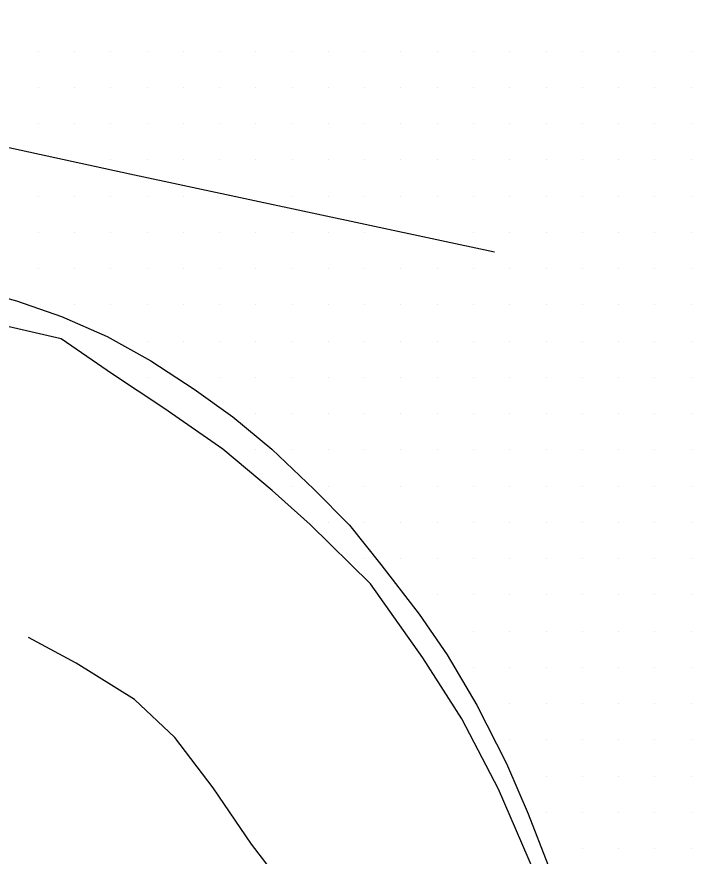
# Model space of a CAD drawing. Extents: x 1762120 to 1766775, y 709485 to 712965.
# Drawn here: x 1763817.3 to 1763863.8, y 712370.7 to 712428.6 of the extents above; entities that cross this region are included whole.
import ezdxf

# ---------------------------------------------------------------- set-up
doc = ezdxf.new("R2010")
doc.units = 0
for name, color, linetype in [('Exist DTM Scan Elevation Point', 7, 'Continuous'), ('Exist Roads EOP', 7, 'Continuous'), ('Exist Roads EOT', 7, 'Continuous'), ('PH Exist DTM Breakline', 7, 'Continuous')]:
    doc.layers.add(name, color=color, linetype=linetype)

msp = doc.modelspace()

# ---------------------------------------------------------------- linework, layer by layer
at = {"layer": 'Exist DTM Scan Elevation Point'}
for p, q in [((1763818.75, 712426.25), (1763818.75, 712426.25)), ((1763821.25, 712426.25), (1763821.25, 712426.25)), ((1763823.75, 712426.25), (1763823.75, 712426.25)), ((1763826.25, 712426.25), (1763826.25, 712426.25)), ((1763828.75, 712426.25), (1763828.75, 712426.25)), ((1763831.25, 712426.25), (1763831.25, 712426.25)), ((1763833.75, 712426.25), (1763833.75, 712426.25)), ((1763836.25, 712426.25), (1763836.25, 712426.25)), ((1763838.75, 712426.25), (1763838.75, 712426.25)), ((1763841.25, 712426.25), (1763841.25, 712426.25)), ((1763843.75, 712426.25), (1763843.75, 712426.25)), ((1763846.25, 712426.25), (1763846.25, 712426.25)), ((1763848.75, 712426.25), (1763848.75, 712426.25)), ((1763851.25, 712426.25), (1763851.25, 712426.25)), ((1763853.75, 712426.25), (1763853.75, 712426.25)), ((1763856.25, 712426.25), (1763856.25, 712426.25)), ((1763858.75, 712426.25), (1763858.75, 712426.25)), ((1763861.25, 712426.25), (1763861.25, 712426.25)), ((1763863.75, 712426.25), (1763863.75, 712426.25)), ((1763818.75, 712423.75), (1763818.75, 712423.75)), ((1763821.25, 712423.75), (1763821.25, 712423.75)), ((1763823.75, 712423.75), (1763823.75, 712423.75)), ((1763826.25, 712423.75), (1763826.25, 712423.75)), ((1763828.75, 712423.75), (1763828.75, 712423.75)), ((1763831.25, 712423.75), (1763831.25, 712423.75)), ((1763833.75, 712423.75), (1763833.75, 712423.75)), ((1763836.25, 712423.75), (1763836.25, 712423.75)), ((1763838.75, 712423.75), (1763838.75, 712423.75)), ((1763841.25, 712423.75), (1763841.25, 712423.75)), ((1763843.75, 712423.75), (1763843.75, 712423.75)), ((1763846.25, 712423.75), (1763846.25, 712423.75)), ((1763848.75, 712423.75), (1763848.75, 712423.75)), ((1763851.25, 712423.75), (1763851.25, 712423.75)), ((1763853.75, 712423.75), (1763853.75, 712423.75)), ((1763856.25, 712423.75), (1763856.25, 712423.75)), ((1763858.75, 712423.75), (1763858.75, 712423.75)), ((1763861.25, 712423.75), (1763861.25, 712423.75)), ((1763863.75, 712423.75), (1763863.75, 712423.75)), ((1763818.75, 712421.25), (1763818.75, 712421.25)), ((1763821.25, 712421.25), (1763821.25, 712421.25)), ((1763823.75, 712421.25), (1763823.75, 712421.25)), ((1763826.25, 712421.25), (1763826.25, 712421.25)), ((1763828.75, 712421.25), (1763828.75, 712421.25)), ((1763831.25, 712421.25), (1763831.25, 712421.25)), ((1763833.75, 712421.25), (1763833.75, 712421.25)), ((1763836.25, 712421.25), (1763836.25, 712421.25)), ((1763838.75, 712421.25), (1763838.75, 712421.25)), ((1763841.25, 712421.25), (1763841.25, 712421.25)), ((1763843.75, 712421.25), (1763843.75, 712421.25)), ((1763846.25, 712421.25), (1763846.25, 712421.25)), ((1763848.75, 712421.25), (1763848.75, 712421.25)), ((1763851.25, 712421.25), (1763851.25, 712421.25)), ((1763853.75, 712421.25), (1763853.75, 712421.25)), ((1763856.25, 712421.25), (1763856.25, 712421.25)), ((1763858.75, 712421.25), (1763858.75, 712421.25)), ((1763861.25, 712421.25), (1763861.25, 712421.25)), ((1763863.75, 712421.25), (1763863.75, 712421.25)), ((1763823.75, 712418.75), (1763823.75, 712418.75)), ((1763826.25, 712418.75), (1763826.25, 712418.75)), ((1763828.75, 712418.75), (1763828.75, 712418.75)), ((1763831.25, 712418.75), (1763831.25, 712418.75)), ((1763833.75, 712418.75), (1763833.75, 712418.75)), ((1763836.25, 712418.75), (1763836.25, 712418.75)), ((1763838.75, 712418.75), (1763838.75, 712418.75)), ((1763841.25, 712418.75), (1763841.25, 712418.75)), ((1763843.75, 712418.75), (1763843.75, 712418.75)), ((1763846.25, 712418.75), (1763846.25, 712418.75)), ((1763848.75, 712418.75), (1763848.75, 712418.75)), ((1763851.25, 712418.75), (1763851.25, 712418.75)), ((1763853.75, 712418.75), (1763853.75, 712418.75)), ((1763856.25, 712418.75), (1763856.25, 712418.75)), ((1763858.75, 712418.75), (1763858.75, 712418.75)), ((1763861.25, 712418.75), (1763861.25, 712418.75)), ((1763863.75, 712418.75), (1763863.75, 712418.75)), ((1763818.75, 712416.25), (1763818.75, 712416.25)), ((1763821.25, 712416.25), (1763821.25, 712416.25)), ((1763823.75, 712416.25), (1763823.75, 712416.25)), ((1763826.25, 712416.25), (1763826.25, 712416.25)), ((1763828.75, 712416.25), (1763828.75, 712416.25)), ((1763836.25, 712416.25), (1763836.25, 712416.25)), ((1763838.75, 712416.25), (1763838.75, 712416.25)), ((1763841.25, 712416.25), (1763841.25, 712416.25)), ((1763843.75, 712416.25), (1763843.75, 712416.25)), ((1763846.25, 712416.25), (1763846.25, 712416.25)), ((1763848.75, 712416.25), (1763848.75, 712416.25)), ((1763851.25, 712416.25), (1763851.25, 712416.25)), ((1763853.75, 712416.25), (1763853.75, 712416.25)), ((1763856.25, 712416.25), (1763856.25, 712416.25)), ((1763858.75, 712416.25), (1763858.75, 712416.25)), ((1763861.25, 712416.25), (1763861.25, 712416.25)), ((1763863.75, 712416.25), (1763863.75, 712416.25)), ((1763818.75, 712413.75), (1763818.75, 712413.75)), ((1763821.25, 712413.75), (1763821.25, 712413.75)), ((1763823.75, 712413.75), (1763823.75, 712413.75)), ((1763826.25, 712413.75), (1763826.25, 712413.75)), ((1763828.75, 712413.75), (1763828.75, 712413.75)), ((1763831.25, 712413.75), (1763831.25, 712413.75)), ((1763833.75, 712413.75), (1763833.75, 712413.75)), ((1763836.25, 712413.75), (1763836.25, 712413.75)), ((1763838.75, 712413.75), (1763838.75, 712413.75)), ((1763841.25, 712413.75), (1763841.25, 712413.75)), ((1763848.75, 712413.75), (1763848.75, 712413.75)), ((1763851.25, 712413.75), (1763851.25, 712413.75)), ((1763853.75, 712413.75), (1763853.75, 712413.75)), ((1763856.25, 712413.75), (1763856.25, 712413.75)), ((1763858.75, 712413.75), (1763858.75, 712413.75)), ((1763861.25, 712413.75), (1763861.25, 712413.75)), ((1763863.75, 712413.75), (1763863.75, 712413.75)), ((1763818.75, 712411.25), (1763818.75, 712411.25)), ((1763821.25, 712411.25), (1763821.25, 712411.25)), ((1763823.75, 712411.25), (1763823.75, 712411.25)), ((1763826.25, 712411.25), (1763826.25, 712411.25)), ((1763828.75, 712411.25), (1763828.75, 712411.25)), ((1763831.25, 712411.25), (1763831.25, 712411.25)), ((1763833.75, 712411.25), (1763833.75, 712411.25)), ((1763836.25, 712411.25), (1763836.25, 712411.25)), ((1763838.75, 712411.25), (1763838.75, 712411.25)), ((1763841.25, 712411.25), (1763841.25, 712411.25)), ((1763843.75, 712411.25), (1763843.75, 712411.25)), ((1763846.25, 712411.25), (1763846.25, 712411.25)), ((1763848.75, 712411.25), (1763848.75, 712411.25)), ((1763851.25, 712411.25), (1763851.25, 712411.25)), ((1763853.75, 712411.25), (1763853.75, 712411.25)), ((1763856.25, 712411.25), (1763856.25, 712411.25)), ((1763858.75, 712411.25), (1763858.75, 712411.25)), ((1763861.25, 712411.25), (1763861.25, 712411.25)), ((1763863.75, 712411.25), (1763863.75, 712411.25)), ((1763821.25, 712408.75), (1763821.25, 712408.75)), ((1763823.75, 712408.75), (1763823.75, 712408.75)), ((1763826.25, 712408.75), (1763826.25, 712408.75)), ((1763828.75, 712408.75), (1763828.75, 712408.75)), ((1763831.25, 712408.75), (1763831.25, 712408.75)), ((1763833.75, 712408.75), (1763833.75, 712408.75)), ((1763836.25, 712408.75), (1763836.25, 712408.75)), ((1763838.75, 712408.75), (1763838.75, 712408.75)), ((1763841.249, 712408.747), (1763841.249, 712408.747)), ((1763843.75, 712408.75), (1763843.75, 712408.75)), ((1763846.25, 712408.75), (1763846.25, 712408.75)), ((1763848.75, 712408.75), (1763848.75, 712408.75)), ((1763851.25, 712408.75), (1763851.25, 712408.75)), ((1763853.75, 712408.75), (1763853.75, 712408.75)), ((1763856.25, 712408.75), (1763856.25, 712408.75)), ((1763858.75, 712408.75), (1763858.75, 712408.75)), ((1763861.25, 712408.75), (1763861.25, 712408.75)), ((1763863.75, 712408.75), (1763863.75, 712408.75)), ((1763826.25, 712406.25), (1763826.25, 712406.25)), ((1763828.75, 712406.25), (1763828.75, 712406.25)), ((1763831.25, 712406.25), (1763831.25, 712406.25)), ((1763833.75, 712406.25), (1763833.75, 712406.25)), ((1763836.25, 712406.25), (1763836.25, 712406.25)), ((1763838.75, 712406.25), (1763838.75, 712406.25)), ((1763841.25, 712406.25), (1763841.25, 712406.25)), ((1763843.75, 712406.25), (1763843.75, 712406.25)), ((1763846.25, 712406.25), (1763846.25, 712406.25)), ((1763848.75, 712406.25), (1763848.75, 712406.25)), ((1763851.25, 712406.25), (1763851.25, 712406.25)), ((1763853.75, 712406.25), (1763853.75, 712406.25)), ((1763856.25, 712406.25), (1763856.25, 712406.25)), ((1763858.75, 712406.25), (1763858.75, 712406.25)), ((1763861.25, 712406.25), (1763861.25, 712406.25)), ((1763863.75, 712406.25), (1763863.75, 712406.25)), ((1763826.25, 712403.75), (1763826.25, 712403.75)), ((1763831.25, 712403.75), (1763831.25, 712403.75)), ((1763833.75, 712403.75), (1763833.75, 712403.75)), ((1763836.25, 712403.75), (1763836.25, 712403.75)), ((1763838.75, 712403.75), (1763838.75, 712403.75)), ((1763841.25, 712403.75), (1763841.25, 712403.75)), ((1763843.75, 712403.75), (1763843.75, 712403.75)), ((1763846.25, 712403.75), (1763846.25, 712403.75)), ((1763848.75, 712403.75), (1763848.75, 712403.75)), ((1763851.25, 712403.75), (1763851.25, 712403.75)), ((1763853.75, 712403.75), (1763853.75, 712403.75)), ((1763856.25, 712403.75), (1763856.25, 712403.75)), ((1763858.75, 712403.75), (1763858.75, 712403.75)), ((1763861.25, 712403.75), (1763861.25, 712403.75)), ((1763863.75, 712403.75), (1763863.75, 712403.75)), ((1763833.75, 712401.25), (1763833.75, 712401.25)), ((1763836.25, 712401.25), (1763836.25, 712401.25)), ((1763838.75, 712401.25), (1763838.75, 712401.25)), ((1763841.25, 712401.25), (1763841.25, 712401.25)), ((1763843.75, 712401.25), (1763843.75, 712401.25)), ((1763846.25, 712401.25), (1763846.25, 712401.25)), ((1763848.75, 712401.25), (1763848.75, 712401.25)), ((1763851.25, 712401.25), (1763851.25, 712401.25)), ((1763853.75, 712401.25), (1763853.75, 712401.25)), ((1763856.25, 712401.25), (1763856.25, 712401.25)), ((1763858.75, 712401.25), (1763858.75, 712401.25)), ((1763861.25, 712401.25), (1763861.25, 712401.25)), ((1763863.75, 712401.25), (1763863.75, 712401.25)), ((1763833.75, 712398.75), (1763833.75, 712398.75)), ((1763836.25, 712398.75), (1763836.25, 712398.75)), ((1763838.75, 712398.75), (1763838.75, 712398.75)), ((1763841.25, 712398.75), (1763841.25, 712398.75)), ((1763843.75, 712398.75), (1763843.75, 712398.75)), ((1763846.25, 712398.75), (1763846.25, 712398.75)), ((1763848.75, 712398.75), (1763848.75, 712398.75)), ((1763851.25, 712398.75), (1763851.25, 712398.75)), ((1763853.75, 712398.75), (1763853.75, 712398.75)), ((1763856.25, 712398.75), (1763856.25, 712398.75)), ((1763858.75, 712398.75), (1763858.75, 712398.75)), ((1763861.25, 712398.75), (1763861.25, 712398.75)), ((1763863.75, 712398.75), (1763863.75, 712398.75)), ((1763836.25, 712396.25), (1763836.25, 712396.25)), ((1763838.75, 712396.25), (1763838.75, 712396.25)), ((1763841.25, 712396.25), (1763841.25, 712396.25)), ((1763843.75, 712396.25), (1763843.75, 712396.25)), ((1763846.25, 712396.25), (1763846.25, 712396.25)), ((1763848.75, 712396.25), (1763848.75, 712396.25)), ((1763851.25, 712396.25), (1763851.25, 712396.25)), ((1763853.75, 712396.25), (1763853.75, 712396.25)), ((1763856.25, 712396.25), (1763856.25, 712396.25)), ((1763858.75, 712396.25), (1763858.75, 712396.25)), ((1763861.25, 712396.25), (1763861.25, 712396.25)), ((1763863.75, 712396.25), (1763863.75, 712396.25)), ((1763838.75, 712393.75), (1763838.75, 712393.75)), ((1763841.25, 712393.75), (1763841.25, 712393.75)), ((1763843.75, 712393.75), (1763843.75, 712393.75)), ((1763846.25, 712393.75), (1763846.25, 712393.75)), ((1763848.75, 712393.75), (1763848.75, 712393.75)), ((1763851.25, 712393.75), (1763851.25, 712393.75)), ((1763853.75, 712393.75), (1763853.75, 712393.75)), ((1763856.25, 712393.75), (1763856.25, 712393.75)), ((1763858.75, 712393.75), (1763858.75, 712393.75)), ((1763861.25, 712393.75), (1763861.25, 712393.75)), ((1763863.75, 712393.75), (1763863.75, 712393.75)), ((1763841.25, 712391.25), (1763841.25, 712391.25)), ((1763843.75, 712391.25), (1763843.75, 712391.25)), ((1763846.25, 712391.25), (1763846.25, 712391.25)), ((1763848.75, 712391.25), (1763848.75, 712391.25)), ((1763851.25, 712391.25), (1763851.25, 712391.25)), ((1763853.75, 712391.25), (1763853.75, 712391.25)), ((1763856.25, 712391.25), (1763856.25, 712391.25)), ((1763858.75, 712391.25), (1763858.75, 712391.25)), ((1763861.25, 712391.25), (1763861.25, 712391.25)), ((1763863.75, 712391.25), (1763863.75, 712391.25)), ((1763846.25, 712388.75), (1763846.25, 712388.75)), ((1763848.75, 712388.75), (1763848.75, 712388.75)), ((1763851.25, 712388.75), (1763851.25, 712388.75)), ((1763853.75, 712388.75), (1763853.75, 712388.75)), ((1763856.25, 712388.75), (1763856.25, 712388.75)), ((1763858.75, 712388.75), (1763858.75, 712388.75)), ((1763861.25, 712388.75), (1763861.25, 712388.75)), ((1763863.75, 712388.75), (1763863.75, 712388.75)), ((1763848.75, 712386.25), (1763848.75, 712386.25)), ((1763851.25, 712386.25), (1763851.25, 712386.25)), ((1763853.75, 712386.25), (1763853.75, 712386.25)), ((1763856.25, 712386.25), (1763856.25, 712386.25)), ((1763858.75, 712386.25), (1763858.75, 712386.25)), ((1763861.25, 712386.25), (1763861.25, 712386.25)), ((1763863.75, 712386.25), (1763863.75, 712386.25)), ((1763848.75, 712383.75), (1763848.75, 712383.75)), ((1763851.25, 712383.75), (1763851.25, 712383.75)), ((1763853.75, 712383.75), (1763853.75, 712383.75)), ((1763856.25, 712383.75), (1763856.25, 712383.75)), ((1763858.75, 712383.75), (1763858.75, 712383.75)), ((1763861.25, 712383.75), (1763861.25, 712383.75)), ((1763863.75, 712383.75), (1763863.75, 712383.75)), ((1763851.25, 712381.25), (1763851.25, 712381.25)), ((1763853.75, 712381.25), (1763853.75, 712381.25)), ((1763856.25, 712381.25), (1763856.25, 712381.25)), ((1763858.75, 712381.25), (1763858.75, 712381.25)), ((1763861.25, 712381.25), (1763861.25, 712381.25)), ((1763863.75, 712381.25), (1763863.75, 712381.25)), ((1763851.25, 712378.75), (1763851.25, 712378.75)), ((1763853.75, 712378.75), (1763853.75, 712378.75)), ((1763856.25, 712378.75), (1763856.25, 712378.75)), ((1763858.75, 712378.75), (1763858.75, 712378.75)), ((1763861.25, 712378.75), (1763861.25, 712378.75)), ((1763863.75, 712378.75), (1763863.75, 712378.75)), ((1763853.75, 712376.25), (1763853.75, 712376.25)), ((1763856.25, 712376.25), (1763856.25, 712376.25)), ((1763858.75, 712376.25), (1763858.75, 712376.25)), ((1763861.25, 712376.25), (1763861.25, 712376.25)), ((1763863.75, 712376.25), (1763863.75, 712376.25)), ((1763853.75, 712373.75), (1763853.75, 712373.75)), ((1763856.25, 712373.75), (1763856.25, 712373.75)), ((1763858.75, 712373.75), (1763858.75, 712373.75)), ((1763861.25, 712373.75), (1763861.25, 712373.75)), ((1763863.75, 712373.75), (1763863.75, 712373.75)), ((1763856.25, 712371.25), (1763856.25, 712371.25)), ((1763858.75, 712371.25), (1763858.75, 712371.25)), ((1763861.25, 712371.25), (1763861.25, 712371.25)), ((1763863.75, 712371.25), (1763863.75, 712371.25))]:
    msp.add_line(p, q, dxfattribs=at)
at = {"layer": 'Exist Roads EOP'}
msp.add_lwpolyline([(1763853.32, 712368.74), (1763850.47, 712375.35), (1763847.95, 712380.2), (1763845.26, 712384.41), (1763841.65, 712389.52), (1763837.49, 712393.6), (1763834.87, 712395.95), (1763831.48, 712398.81), (1763827.4, 712401.62), (1763823.87, 712403.98), (1763820.34, 712406.4), (1763816.16, 712407.38), (1763809.43, 712408.86), (1763802.14, 712410.64), (1763788.94, 712413.88), (1763768.97, 712418.03), (1763752.83, 712421.08), (1763736.13, 712424.51)], dxfattribs=at)
at = {"layer": 'Exist Roads EOT'}
for points in [[(1763641.44, 712457.51), (1763670.62, 712451.25), (1763692.86, 712446.43), (1763715.67, 712441.37), (1763735.33, 712437.15), (1763754.44, 712433.02), (1763768.65, 712429.98), (1763784.01, 712426.63), (1763800.47, 712423.15), (1763825.07, 712417.78), (1763850.19, 712412.4)], [(1763733.17, 712427.28), (1763756.18, 712422.17), (1763780, 712417.04), (1763796.58, 712413.72), (1763806.31, 712411.58), (1763813.14, 712410.16), (1763817.25, 712409.03), (1763820.36, 712407.94), (1763823.51, 712406.56), (1763826.52, 712404.88), (1763829.49, 712402.94), (1763832.15, 712401.04), (1763834.84, 712398.8), (1763837.75, 712396.04), (1763840.19, 712393.55), (1763842.36, 712390.85), (1763845.01, 712387.41), (1763846.93, 712384.62), (1763848.97, 712381.15), (1763851.01, 712377.12), (1763852.51, 712373.64), (1763853.88, 712370.16)]]:
    msp.add_lwpolyline(points, dxfattribs=at)
at = {"layer": 'PH Exist DTM Breakline'}
msp.add_lwpolyline([(1763838.823, 712364.547), (1763833.454, 712371.552), (1763830.816, 712375.436), (1763828.17, 712378.914), (1763825.385, 712381.526), (1763821.369, 712384.037), (1763818.09, 712385.817)], dxfattribs=at)

doc.saveas('drawing.dxf')
